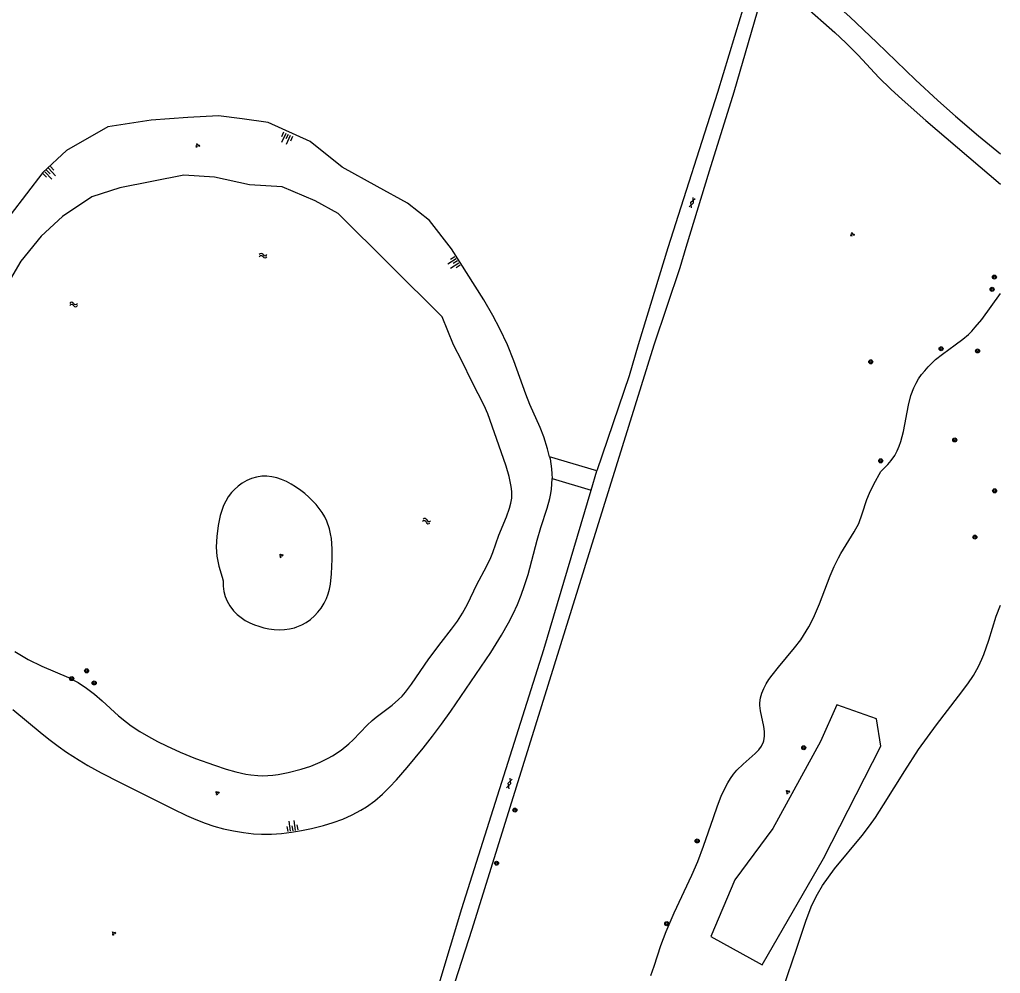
# Model space of a CAD drawing. Extents: x 128999 to 131010, y 395498 to 399007.
# Drawn here: x 130805.9 to 131000, y 397875.7 to 398064.4 of the extents above; entities that cross this region are included whole.
import ezdxf

# ---------------------------------------------------------------- set-up
doc = ezdxf.new("R2010")
doc.units = 0
for name, color, linetype in [('gg-knt-BGT kruinlijn', 7, 'Continuous'), ('gg-knt-verharding', 7, 'Continuous'), ('gg-kntw-bovenkant insteek waterloop', 7, 'Continuous'), ('gt-grn-groengrens', 7, 'Continuous'), ('gt-grn-groengrens NZ', 7, 'Continuous'), ('gt-symb-boom', 7, 'Continuous'), ('gt-symb-gesloten verharding', 7, 'Continuous'), ('gt-symb-groenvak', 7, 'Continuous'), ('gt-symb-talud symbool', 7, 'Continuous'), ('gt-symb-watersymbool', 7, 'Continuous')]:
    doc.layers.add(name, color=color, linetype=linetype)

# ---------------------------------------------------------------- blocks, each defined once
blk = doc.blocks.new('gt0-GESVH1')
at = {"layer": 'gt-symb-gesloten verharding'}
for p, q in [((-0.99, -0.26), (0.01, 0.24)), ((0.01, -0.26), (-0.99, 0.24)), ((0.01, 0.24), (1.01, -0.26)), ((1.01, 0.24), (0.01, -0.26))]:
    blk.add_line(p, q, dxfattribs=at)
blk = doc.blocks.new('gt0-BOOM')
at = {"layer": 'gt-symb-boom'}
for radius in [0.4, 0.2]:
    blk.add_circle((0, 0), radius, dxfattribs=at)
blk = doc.blocks.new('gt0-GRVAK')
at = {"layer": 'gt-symb-groenvak'}
for p, q in [((-0.11, 0.19), (-0.23, 0.24)), ((-0.18, 0.15), (0.09, 0.15)), ((-0.09, 0.21), (-0.16, 0.32)), ((-0.05, 0.21), (-0.05, 0.39)), ((0, 0.21), (0.06, 0.32)), ((0.01, 0.19), (0.13, 0.24)), ((0.26, -0.05), (0.2, 0.06)), ((0.31, -0.05), (0.31, 0.13)), ((0.35, -0.05), (0.41, 0.06)), ((-0.24, -0.23), (-0.36, -0.18)), ((-0.32, -0.26), (-0.05, -0.26)), ((-0.23, -0.21), (-0.29, -0.1)), ((-0.18, -0.2), (-0.18, -0.02)), ((-0.14, -0.21), (-0.07, -0.1)), ((-0.12, -0.23), (0, -0.18)), ((0.24, -0.07), (0.12, -0.02)), ((0.17, -0.11), (0.44, -0.11)), ((0.37, -0.07), (0.49, -0.02))]:
    blk.add_line(p, q, dxfattribs=at)
blk = doc.blocks.new('gt0-TALUD_1')
at = {"layer": 'gt-symb-talud symbool'}
for p, q in [((-1, -1), (-1, 0)), ((-0.5, -2), (-0.5, 0)), ((0, -1), (0, 0)), ((0.5, -2), (0.5, 0)), ((1, -1), (1, 0))]:
    blk.add_line(p, q, dxfattribs=at)
blk = doc.blocks.new('gt0-WA')
at = {"layer": 'gt-symb-watersymbool'}
for centre, start, end in [((-0.32, 0.02), 28.0725, 151.9275), ((0.43, 0.42), 208.0725, 331.9275), ((-0.32, -0.43), 28.0725, 151.9275), ((0.43, -0.03), 208.0725, 331.9275)]:
    blk.add_arc(centre, 0.425, start, end, dxfattribs=at)

msp = doc.modelspace()

# ---------------------------------------------------------------- linework, layer by layer
at = {"layer": 'gg-knt-BGT kruinlijn'}
for points in [[(130910.79, 397977.87), (130910.41, 397979.48), (130909.65, 397981.82), (130908.91, 397983.68), (130906.9, 397988.25), (130906.07, 397990.27), (130903.69, 397996.85), (130902.44, 398000), (130900.97, 398003.18), (130899.58, 398005.84), (130897.76, 398008.96), (130891.37, 398019.05), (130887.04, 398024.61), (130882.7, 398028.07), (130876.65, 398031.34), (130869.77, 398035.15), (130863.4, 398040.25), (130855.1, 398044.02), (130849.95, 398044.77), (130845.28, 398045.36), (130839.23, 398045.03), (130831.94, 398044.45), (130823.37, 398043.14), (130815.18, 398038.47), (130810.5, 398034.14), (130804.07, 398025.71)], [(130910.79, 397977.87), (130910.88, 397977.51), (130911.18, 397975.5), (130911.26, 397974.5), (130911.29, 397973.56)], [(130804.59, 397927.87), (130810.39, 397923.08), (130811.95, 397921.83), (130813.56, 397920.61), (130815.2, 397919.46), (130817.72, 397917.84), (130819.45, 397916.82), (130822.08, 397915.36), (130825.81, 397913.43), (130836.25, 397908.24), (130838.96, 397906.94), (130840.79, 397906.14), (130842.66, 397905.41), (130844.36, 397904.84), (130846.29, 397904.29), (130848.25, 397903.86), (130850.24, 397903.53), (130852.23, 397903.32), (130853.77, 397903.24), (130855.77, 397903.25), (130857.76, 397903.37), (130859.75, 397903.6), (130861.73, 397903.93), (130863.7, 397904.34), (130866.03, 397904.94), (130867.97, 397905.53), (130869.86, 397906.22), (130871.7, 397907.03), (130873.47, 397907.96), (130874.59, 397908.66), (130876.19, 397909.83), (130877.7, 397911.13), (130879.14, 397912.53), (130880.52, 397914.01), (130882.58, 397916.39), (130885.76, 397920.27), (130887.61, 397922.62), (130889.4, 397925.02), (130891.22, 397927.56), (130899.16, 397939.2), (130901.3, 397942.58), (130902.69, 397945.04), (130903.59, 397946.83), (130904.42, 397948.65), (130905.17, 397950.51), (130905.85, 397952.4), (130906.54, 397954.6), (130908.31, 397961.36), (130909.04, 397963.89), (130910.29, 397967.72), (130910.82, 397969.64), (130911.02, 397970.61), (130911.16, 397971.51), (130911.26, 397972.5), (130911.29, 397973.56)]]:
    msp.add_lwpolyline(points, dxfattribs=at)
at = {"layer": 'gg-knt-verharding'}
msp.add_line((130918.99, 397971.28), (130920.12, 397975.11), dxfattribs=at)
for points in [[(130951.17, 398076.58), (130951.23, 398075.21), (130951.1, 398073.83), (130950.72, 398072.19), (130944.05, 398049.94), (130934.19, 398019.21), (130928.31, 398000), (130926.51, 397993.9), (130920.12, 397975.11)], [(130957.53, 398076.23), (130965.02, 398069.61), (130970.21, 398064.9), (130975.58, 398059.84), (130983.21, 398052.42), (130987.64, 398048.38), (130991.12, 398045.26), (130995.67, 398041.35), (131000, 398037.79)], [(130886.38, 397856.14), (130886.67, 397857.26), (130895.45, 397884.46), (130931.49, 398000), (130936.62, 398015.32), (130937.79, 398019.34), (130942.43, 398034.43), (130947.29, 398050.05), (130954.2, 398073.78)], [(130954.2, 398073.78), (130957.17, 398070.86), (130961.11, 398067.19), (130967.21, 398061.79), (130969.41, 398059.76), (130971.86, 398057.3), (130975.97, 398052.93), (130978.34, 398050.6), (130980.55, 398048.57), (130985.28, 398044.42), (131000, 398031.82)], [(130883.93, 397859.28), (130884.47, 397860.71), (130888.95, 397873.62), (130893.43, 397888.55), (130909.68, 397939.79), (130918.99, 397971.28)]]:
    msp.add_lwpolyline(points, dxfattribs=at)
at = {"layer": 'gg-kntw-bovenkant insteek waterloop'}
for points in [[(130804.96, 397939.35), (130807.62, 397937.8), (130810.3, 397936.46), (130815.57, 397934.2), (130817.48, 397933.22), (130819.15, 397932.14), (130820.74, 397930.92), (130822.26, 397929.61), (130825.51, 397926.65), (130827.05, 397925.37), (130828.01, 397924.65), (130829.68, 397923.54), (130831.4, 397922.52), (130833.18, 397921.57), (130834.98, 397920.69), (130837.72, 397919.47), (130840.74, 397918.23), (130844.48, 397916.85), (130846.78, 397916.1), (130848.72, 397915.55), (130850.67, 397915.12), (130851.66, 397914.96), (130853.07, 397914.83), (130854.07, 397914.8), (130856.06, 397914.91), (130857.06, 397915.04), (130859.04, 397915.4), (130861.62, 397916.06), (130863.52, 397916.69), (130865.37, 397917.45), (130866.99, 397918.26), (130867.86, 397918.76), (130869.53, 397919.87), (130871.09, 397921.12), (130871.93, 397921.91), (130874.71, 397924.79), (130875.7, 397925.71), (130876.47, 397926.35), (130879.66, 397928.77), (130880.91, 397929.85), (130881.6, 397930.56), (130882.25, 397931.31), (130883.46, 397932.91), (130886.92, 397937.94), (130889.31, 397941.15), (130891.37, 397943.78), (130892.56, 397945.39), (130893.57, 397946.96), (130894.52, 397948.72), (130896.43, 397952.63), (130898.34, 397956.16), (130899.18, 397957.96), (130899.55, 397958.92), (130900.72, 397962.35), (130902.27, 397966.03), (130902.89, 397967.73), (130903.14, 397968.7), (130903.3, 397969.69), (130903.32, 397971.03), (130903.21, 397972.02), (130902.77, 397974), (130902.19, 397976), (130901.24, 397978.86), (130898.57, 397986.4), (130897.84, 397988.06), (130895.49, 397992.62), (130893.4, 397996.87), (130891.79, 398000), (130889.51, 398005.55), (130868.96, 398026.02), (130864.39, 398028.51), (130857.88, 398031.28), (130851.38, 398031.71), (130844.48, 398033.18), (130838.44, 398033.61), (130825.77, 398031.11), (130820.22, 398029.3), (130814.4, 398025.4), (130810.21, 398021.5), (130806.13, 398016.55), (130803.18, 398011.49)], [(130845.98, 397954.07), (130846.18, 397953.32), (130846.17, 397952.32), (130846.32, 397951.24), (130846.59, 397950.26), (130846.98, 397949.32), (130847.49, 397948.43), (130848.25, 397947.42), (130848.96, 397946.71), (130849.74, 397946.08), (130850.58, 397945.53), (130851.47, 397945.05), (130852.41, 397944.65), (130853.27, 397944.35), (130854.26, 397944.07), (130855.27, 397943.86), (130856.29, 397943.72), (130857.3, 397943.67), (130858.32, 397943.7), (130859.32, 397943.83), (130860.29, 397944.06), (130860.81, 397944.23), (130861.74, 397944.63), (130862.63, 397945.13), (130863.47, 397945.72), (130864.25, 397946.4), (130864.96, 397947.14), (130865.59, 397947.95), (130866.2, 397948.93), (130866.63, 397949.83), (130866.97, 397950.76), (130867.23, 397951.72), (130867.43, 397952.7), (130867.67, 397954.72), (130867.79, 397957.61), (130867.77, 397959.67), (130867.61, 397961.69), (130867.44, 397962.67), (130867.22, 397963.63), (130866.71, 397965.12), (130866.29, 397966), (130865.8, 397966.85), (130865.23, 397967.67), (130864.6, 397968.45), (130863.91, 397969.2), (130863.17, 397969.91), (130862.38, 397970.59), (130861.55, 397971.23), (130860.54, 397971.93), (130859.64, 397972.48), (130858.72, 397972.97), (130857.77, 397973.38), (130856.81, 397973.7), (130855.84, 397973.93), (130854.85, 397974.04), (130853.87, 397974.03), (130852.81, 397973.86), (130851.84, 397973.58), (130850.89, 397973.18), (130849.99, 397972.67), (130849.14, 397972.07), (130848.37, 397971.38), (130847.82, 397970.79), (130847.22, 397969.98), (130846.71, 397969.12), (130846.28, 397968.22), (130845.93, 397967.27), (130845.64, 397966.3), (130845.22, 397964.29), (130844.94, 397962.1), (130844.84, 397960.09), (130844.87, 397959.1), (130844.95, 397958.22), (130845.12, 397957.24), (130845.34, 397956.27), (130845.98, 397954.07)]]:
    msp.add_lwpolyline(points, dxfattribs=at)
at = {"layer": 'gt-grn-groengrens'}
for p, q in [((130920.12, 397975.11), (130910.79, 397977.87)), ((130911.29, 397973.56), (130918.99, 397971.28))]:
    msp.add_line(p, q, dxfattribs=at)
for points in [[(130930.81, 397875.26), (130931.48, 397877.14), (130932.83, 397881.19), (130933.89, 397884), (130935.46, 397887.68), (130938.94, 397895.1), (130940.14, 397897.85), (130941.28, 397900.87), (130943.2, 397906.56), (130944.02, 397908.87), (130944.76, 397910.73), (130945.6, 397912.54), (130946.09, 397913.41), (130946.62, 397914.26), (130947.22, 397915.08), (130947.88, 397915.87), (130949.08, 397917.05), (130951.48, 397919.17), (130952.17, 397919.9), (130952.73, 397920.66), (130953.12, 397921.47), (130953.2, 397921.71), (130953.33, 397922.6), (130953.31, 397923.55), (130953.16, 397924.54), (130952.53, 397927.64), (130952.43, 397928.67), (130952.42, 397929.21), (130952.54, 397930.2), (130952.8, 397931.15), (130953.18, 397932.08), (130953.66, 397932.98), (130954.21, 397933.85), (130954.82, 397934.7), (130956.06, 397936.26), (130959.28, 397940.11), (130960.48, 397941.68), (130961.07, 397942.54), (130962.1, 397944.23), (130963.01, 397946.01), (130964.22, 397948.77), (130966.31, 397954.31), (130967.08, 397956.15), (130967.94, 397957.88), (130968.43, 397958.75), (130971.08, 397963.01), (130971.96, 397964.71), (130972.67, 397966.58), (130973.6, 397969.44), (130974.07, 397970.69), (130974.94, 397972.49), (130976.35, 397974.95), (130977.76, 397976.39), (130978.4, 397977.15), (130979.1, 397978.17), (130979.56, 397979.05), (130979.96, 397979.96), (130980.3, 397980.91), (130980.84, 397982.88), (130981.82, 397988.08), (130982.31, 397990), (130982.88, 397991.55), (130983.32, 397992.44), (130983.82, 397993.3), (130984.39, 397994.13), (130985.02, 397994.92), (130985.69, 397995.68), (130986.41, 397996.41), (130987.16, 397997.1), (130988.52, 397998.2), (130991.05, 398000), (130992.58, 398001.14), (130993.67, 398002.07), (130994.37, 398002.76), (130995.04, 398003.5), (130996.3, 398005.06), (131000, 398010.16)], [(130957.05, 397872.94), (130959.67, 397880.5), (130961.49, 397886.03), (130962.56, 397888.83), (130962.97, 397889.74), (130963.8, 397891.39), (130964.83, 397893.1), (130965.96, 397894.75), (130967.17, 397896.36), (130972.67, 397902.97), (130974.12, 397904.87), (130975.26, 397906.51), (130976.9, 397909.03), (130981.07, 397915.79), (130983.79, 397919.98), (130987.33, 397924.87), (130991.74, 397930.54), (130993.54, 397932.97), (130994.65, 397934.64), (130995.64, 397936.37), (130996.34, 397937.83), (130996.72, 397938.75), (130997.7, 397941.58), (130999.19, 397946.38), (131000, 397948.55)]]:
    msp.add_lwpolyline(points, dxfattribs=at)
at = {"layer": 'gt-grn-groengrens NZ'}
msp.add_lwpolyline([(130942.67, 397883.01), (130952.88, 397877.4), (130965.01, 397898.42), (130976.34, 397920.64), (130975.5, 397926.05), (130967.65, 397928.79), (130964.42, 397921.55), (130954.99, 397904.38), (130947.43, 397894.19), (130942.67, 397883.01)], dxfattribs=at)

# ---------------------------------------------------------------- block references
at = {"layer": 'gt-symb-boom'}
for p in [(130998.81, 398013.43), (130998.36, 398011.01), (130988.27, 397999.25), (130995.48, 397998.82), (130974.35, 397996.67), (130990.96, 397981.21), (130976.32, 397977.08), (130998.86, 397971.15), (130994.95, 397961.99), (130961.09, 397920.32), (130903.93, 397907.99), (130940, 397901.9), (130900.3, 397897.49), (130933.97, 397885.53)]:
    msp.add_blockref('gt0-BOOM', p, dxfattribs=at)
for p, rotation in [((130816.23, 397934), 84.83669318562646), ((130819.18, 397935.54), 84.83669318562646), ((130820.67, 397933.15), 84.8366931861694)]:
    msp.add_blockref('gt0-BOOM', p, dxfattribs=dict(at, rotation=rotation))
at = {"layer": 'gt-symb-gesloten verharding'}
for p, rotation in [((130938.98, 398028.15), 69.57138285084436), ((130902.82, 397913.25), 72.41690287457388)]:
    msp.add_blockref('gt0-GESVH1', p, dxfattribs=dict(at, rotation=rotation))
at = {"layer": 'gt-symb-groenvak'}
for p, rotation in [((130841.13, 398039.48), -1.6038627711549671), ((130970.7, 398021.88), -1.6038627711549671), ((130857.66, 397958.32), 29.0768635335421), ((130845.03, 397911.37), 29.076863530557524), ((130957.92, 397911.57), 29.076863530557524), ((130824.53, 397883.61), 29.076863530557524)]:
    msp.add_blockref('gt0-GRVAK', p, dxfattribs=dict(at, rotation=rotation))
at = {"layer": 'gt-symb-talud symbool'}
for p, xscale, yscale, rotation in [((130859.1, 398041.73), 1.0001159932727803, 1.0001159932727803, -23.95085531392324), ((130811.27, 398034.61), 1.0005248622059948, 1.0005248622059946, 42.893890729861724), ((130892.59, 398016.69), 0.9995088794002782, 0.9995088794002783, -57.50242843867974), ((130859.97, 397903.91), 1.0001609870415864, 1.0001609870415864, -171.43241009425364)]:
    msp.add_blockref('gt0-TALUD_1', p, dxfattribs=dict(at, xscale=xscale, yscale=yscale, rotation=rotation))
at = {"layer": 'gt-symb-watersymbool'}
for p in [(130854.05, 398017.67), (130816.54, 398008.01)]:
    msp.add_blockref('gt0-WA', p, dxfattribs=at)
at = {"layer": 'gt-symb-watersymbool', "rotation": -12.354826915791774}
msp.add_blockref('gt0-WA', (130886.39, 397965.18), dxfattribs=at)

doc.saveas('drawing.dxf')
